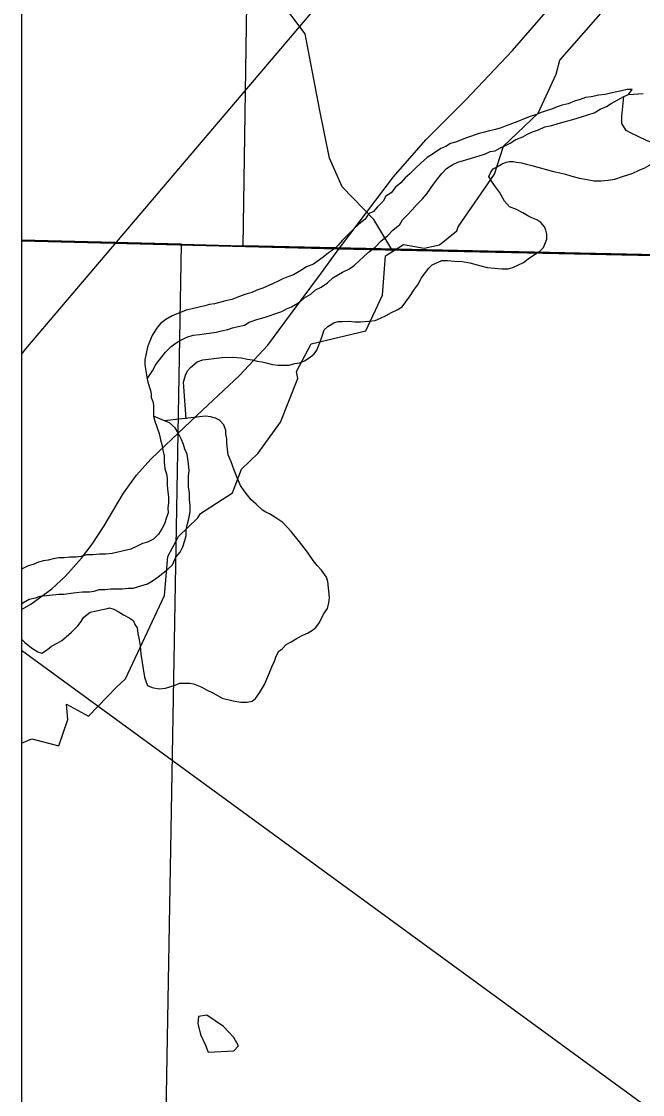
# Model space of a CAD drawing. Extents: x -6.1 to 38, y -7.7 to 22.
# Drawn here: x 2.1 to 2.439, y 14.598 to 15.183 of the extents above; entities that cross this region are included whole.
import ezdxf

# ---------------------------------------------------------------- set-up
doc = ezdxf.new("R2010")
doc.units = 0
for name, color, linetype in [('GM_X_Corporation', 7, 'Continuous'), ('GM_X_County_Road', 7, 'Continuous'), ('GM_X_Major_River', 7, 'Continuous'), ('GM_X_Minor_Lake', 7, 'Continuous'), ('GM_X_Minor_River', 7, 'Continuous'), ('GM_X_Rail_Line', 7, 'Continuous'), ('SH_Data', 7, 'Continuous')]:
    doc.layers.add(name, color=color, linetype=linetype)

msp = doc.modelspace()

# ---------------------------------------------------------------- linework, layer by layer
at = {"layer": 'GM_X_Corporation'}
for points in [[(2.1, 20.09414), (2.1, 15.06368), (2.27273, 15.0594), (2.84159, 15.04746)], [(2.1, 19.36551), (2.1, 14.52316), (2.69973, 14.52546), (2.99532, 14.5306)]]:
    msp.add_lwpolyline(points, dxfattribs=at)
for points in [[(2.1, 16.07221), (2.1, 15.06405), (2.18735, 15.06192), (2.22108, 15.06099), (2.23638, 16.06946)], [(2.23638, 16.06946), (3.24267, 16.03673), (3.24072, 15.94663), (3.23485, 15.60898), (3.22944, 15.30622), (3.22502, 15.03923), (2.22108, 15.06099)], [(2.1, 15.06405), (2.1, 14.23796), (2.1728, 14.23687), (2.18735, 15.06192)], [(2.1, 15.06368), (2.1, 14.1), (3.19219, 14.1), (3.19363, 14.14313), (3.20818, 14.53184), (3.22164, 14.89402), (3.22473, 15.03847), (3.13213, 15.04149), (2.88274, 15.0466), (2.84159, 15.04746), (2.27273, 15.0594)], [(2.22108, 15.06099), (3.22502, 15.03923), (3.195, 14.20385), (2.1728, 14.23687), (2.18735, 15.06192)]]:
    msp.add_lwpolyline(points, close=True, dxfattribs=at)
at = {"layer": 'GM_X_County_Road'}
for points in [[(2.27475, 15.06125), (2.30317, 15.09875), (2.32087, 15.1188), (2.34262, 15.14076), (2.36821, 15.16764), (2.39103, 15.19408)], [(2.1, 14.86259), (2.10506, 14.86546), (2.11657, 14.87377), (2.12404, 14.88081), (2.13278, 14.89062), (2.13854, 14.8983), (2.14515, 14.90832), (2.15581, 14.92602), (2.16285, 14.93583), (2.17074, 14.94458), (2.17842, 14.95204), (2.1959, 14.96867), (2.21915, 14.99021), (2.2345, 15.00684), (2.24687, 15.02348), (2.26393, 15.0463), (2.27294, 15.05886), (2.27475, 15.06125)]]:
    msp.add_lwpolyline(points, dxfattribs=at)
at = {"layer": 'GM_X_Major_River'}
for points in [[(2.43155, 15.14368), (2.43343, 15.14634), (2.43077, 15.14633), (2.42775, 15.14555), (2.4251, 15.14515), (2.42169, 15.14437), (2.41867, 15.14359), (2.41526, 15.14319), (2.4111, 15.1424), (2.40807, 15.142), (2.40505, 15.14084), (2.40202, 15.14006), (2.39862, 15.13852), (2.39522, 15.13773), (2.39257, 15.13696), (2.38993, 15.1358), (2.38653, 15.13464), (2.38388, 15.13386), (2.38123, 15.13271), (2.37783, 15.13154), (2.37443, 15.13038), (2.37103, 15.12884), (2.36763, 15.12768), (2.36461, 15.12652), (2.36196, 15.12537), (2.35894, 15.12458), (2.35553, 15.1238), (2.35289, 15.12302), (2.34986, 15.12225), (2.34306, 15.11992), (2.33701, 15.1176), (2.33436, 15.11683), (2.33172, 15.11529), (2.32908, 15.11413), (2.32493, 15.11145), (2.32154, 15.10915), (2.31815, 15.10609), (2.31513, 15.10341), (2.31212, 15.10036), (2.30949, 15.09806), (2.30723, 15.09539), (2.30422, 15.09309), (2.30197, 15.09004), (2.29895, 15.08812), (2.29745, 15.08546), (2.29444, 15.0824), (2.29218, 15.07973), (2.28954, 15.07857), (2.28767, 15.07552), (2.28428, 15.07284), (2.28126, 15.07017), (2.27524, 15.06405), (2.27299, 15.06138), (2.27035, 15.05909), (2.26771, 15.05717), (2.2647, 15.05487), (2.25942, 15.05104), (2.25564, 15.0495), (2.25262, 15.04758), (2.24847, 15.04528), (2.24545, 15.04412), (2.2428, 15.04296), (2.24016, 15.0418), (2.23714, 15.04026), (2.23185, 15.03795), (2.22845, 15.03679), (2.22581, 15.03563), (2.22203, 15.03447), (2.219, 15.03331), (2.21485, 15.03176), (2.21144, 15.03098), (2.20879, 15.0302), (2.20539, 15.02942), (2.20274, 15.02902), (2.20009, 15.02825), (2.19707, 15.02747), (2.19329, 15.02668), (2.18988, 15.0259), (2.18232, 15.02281), (2.17893, 15.02089), (2.17591, 15.0186), (2.17366, 15.01592), (2.17141, 15.01211), (2.16992, 15.00869), (2.1688, 15.00565), (2.16733, 14.9988), (2.16735, 14.99615), (2.16871, 14.98844)], [(2.38243, 15.12437), (2.38583, 15.12591), (2.38961, 15.12669), (2.39301, 15.12785), (2.39642, 15.12863), (2.39907, 15.12941), (2.40171, 15.13019), (2.40587, 15.13136), (2.41267, 15.13368), (2.41607, 15.1356), (2.41947, 15.13714), (2.42211, 15.13868), (2.4289, 15.14252), (2.43155, 15.14368)], [(2.43155, 15.14368), (2.4395, 15.14411)], [(2.35863, 15.11282), (2.36128, 15.11435), (2.36393, 15.11551), (2.36694, 15.11705), (2.36996, 15.11897), (2.37374, 15.12051), (2.37638, 15.12205), (2.37903, 15.1232), (2.38243, 15.12437)], [(2.16871, 14.98844), (2.17154, 14.99276), (2.17341, 14.99619), (2.17867, 15.00305), (2.18168, 15.00611), (2.18507, 15.00841), (2.18772, 15.00995), (2.19036, 15.0111), (2.19376, 15.01227), (2.19717, 15.01267), (2.20625, 15.01387), (2.20928, 15.01465), (2.21268, 15.01543), (2.21533, 15.01621), (2.21836, 15.01699), (2.22176, 15.01777), (2.2244, 15.01931), (2.22856, 15.02085), (2.23121, 15.02163), (2.23423, 15.02241), (2.23952, 15.02434), (2.24217, 15.02512), (2.24481, 15.02666), (2.24746, 15.02781), (2.25085, 15.02973), (2.25424, 15.03241), (2.25801, 15.03472), (2.26065, 15.03701), (2.26367, 15.03855), (2.26707, 15.04085), (2.27008, 15.04353), (2.27536, 15.0466), (2.27914, 15.04852), (2.28178, 15.05044), (2.28931, 15.05732), (2.29307, 15.06038), (2.29646, 15.06382), (2.29985, 15.0665), (2.30286, 15.06955), (2.30663, 15.07262), (2.30813, 15.07528), (2.31076, 15.07796), (2.3134, 15.08063), (2.31603, 15.08369), (2.31904, 15.08674), (2.32129, 15.08942), (2.32504, 15.09475), (2.3273, 15.0978), (2.32955, 15.10047), (2.33218, 15.10315), (2.33558, 15.10545), (2.33822, 15.10661), (2.34579, 15.10894), (2.34994, 15.1101), (2.35335, 15.11126), (2.35599, 15.11242), (2.35863, 15.11282)], [(2.16871, 14.98844), (2.16893, 14.98667), (2.17048, 14.98213), (2.17087, 14.98023), (2.17088, 14.97833), (2.17166, 14.97606), (2.17205, 14.97417), (2.17206, 14.97227), (2.17218, 14.9681)], [(2.17218, 14.9681), (2.17287, 14.96544), (2.17518, 14.95863), (2.17597, 14.95522), (2.17674, 14.95257), (2.17714, 14.94954), (2.17792, 14.94651), (2.17794, 14.94309), (2.17835, 14.9393), (2.17912, 14.93665), (2.17952, 14.93399), (2.17955, 14.9302), (2.17995, 14.92679), (2.18034, 14.92413), (2.18037, 14.92072), (2.18001, 14.91806), (2.18003, 14.9154), (2.17929, 14.91274), (2.17817, 14.90932), (2.17668, 14.90665), (2.1748, 14.9036), (2.17217, 14.90093), (2.16877, 14.89939), (2.16612, 14.89861), (2.1631, 14.89707), (2.15971, 14.89553)], [(2.18926, 14.95), (2.18849, 14.95265), (2.18733, 14.9553), (2.18579, 14.9587), (2.18388, 14.96172), (2.18083, 14.96436), (2.17817, 14.96548), (2.17218, 14.9681)], [(2.1, 14.86515), (2.1008, 14.86629), (2.1042, 14.86821), (2.1076, 14.86899), (2.11025, 14.86977), (2.12047, 14.87097), (2.12312, 14.87099), (2.12577, 14.87139), (2.12993, 14.8718), (2.13334, 14.8722), (2.13713, 14.87223), (2.13978, 14.87262), (2.14243, 14.8734), (2.14546, 14.87342), (2.14886, 14.87382), (2.15492, 14.87387), (2.15833, 14.87427), (2.16098, 14.87429), (2.16892, 14.87662), (2.17157, 14.87815), (2.17458, 14.88045), (2.17722, 14.88237), (2.17986, 14.88466), (2.18249, 14.88696), (2.18436, 14.89114), (2.18661, 14.89382), (2.18811, 14.89686), (2.18922, 14.90028), (2.18996, 14.90295), (2.18994, 14.90598), (2.19068, 14.9094), (2.19141, 14.91206), (2.19215, 14.91586), (2.19212, 14.91928), (2.19172, 14.92269), (2.1917, 14.92611), (2.1913, 14.92952), (2.19127, 14.93294), (2.19125, 14.93559), (2.19161, 14.93825), (2.19121, 14.94204), (2.19042, 14.94735), (2.18926, 14.95)], [(2.15971, 14.89553), (2.14949, 14.89318), (2.14608, 14.89278), (2.14267, 14.89276), (2.13889, 14.89235), (2.13548, 14.89233), (2.13245, 14.89155), (2.1298, 14.89115), (2.12639, 14.89113), (2.12336, 14.89073), (2.12033, 14.89071), (2.11731, 14.89031), (2.11466, 14.88953), (2.11201, 14.88913), (2.10936, 14.88835), (2.10634, 14.8872), (2.10369, 14.88642), (2.1, 14.88454)]]:
    msp.add_lwpolyline(points, dxfattribs=at)
at = {"layer": 'GM_X_Minor_Lake'}
msp.add_line((2.20197, 14.62108), (2.21596, 14.6218), dxfattribs=at)
msp.add_lwpolyline([(2.21596, 14.6218), (2.21861, 14.62444), (2.21597, 14.629), (2.21032, 14.63509), (2.20126, 14.64118), (2.19672, 14.64044), (2.19633, 14.63665), (2.19783, 14.63058), (2.20046, 14.62488), (2.20197, 14.62108)], dxfattribs=at)
at = {"layer": 'GM_X_Minor_River'}
for points in [[(2.30271, 15.05805), (2.29241, 15.07537), (2.27506, 15.09325), (2.26829, 15.10881), (2.2627, 15.13575), (2.25486, 15.17672), (2.22472, 15.21701), (2.21153, 15.23297), (2.19267, 15.24896), (2.15455, 15.276), (2.14665, 15.2927), (2.1293, 15.30679), (2.1, 15.32499)], [(2.15182, 14.82028), (2.15675, 14.82482), (2.17805, 14.87024), (2.17999, 14.89147), (2.18569, 14.90245), (2.19631, 14.91265), (2.19783, 14.91492), (2.21525, 14.92624), (2.2202, 14.93911), (2.2293, 14.9478), (2.24144, 14.96483), (2.25096, 14.98868), (2.25021, 14.99248), (2.25819, 15.00761), (2.28808, 15.01472), (2.29721, 15.03403), (2.29878, 15.05564), (2.30863, 15.06167), (2.31997, 15.05974), (2.32829, 15.06161), (2.33776, 15.06916), (2.33852, 15.07144), (2.35826, 15.10019), (2.36322, 15.11534), (2.38218, 15.13348), (2.39206, 15.15468), (2.39397, 15.16226), (2.42014, 15.19213)], [(2.4127, 15.09646), (2.4165, 15.0965), (2.4203, 15.09692), (2.4241, 15.09733), (2.42826, 15.0989), (2.43357, 15.10047), (2.43734, 15.10241), (2.44037, 15.10358), (2.44301, 15.10513), (2.44489, 15.10705), (2.44601, 15.10896), (2.44713, 15.11087), (2.449, 15.11355), (2.44859, 15.11621), (2.44592, 15.11694), (2.44172, 15.11842), (2.43675, 15.12065), (2.43293, 15.12252), (2.43025, 15.12401), (2.42793, 15.12779), (2.4279, 15.12969), (2.42788, 15.13159), (2.4289, 15.14252)], [(2.18993, 14.96658), (2.18855, 14.98663), (2.18964, 14.99045), (2.19076, 14.99274), (2.19225, 14.99465), (2.19602, 14.99773), (2.19905, 14.9989), (2.20968, 15.00015), (2.215, 15.0002), (2.21995, 14.99987), (2.22338, 14.99915), (2.22604, 14.99879), (2.22871, 14.99806), (2.23138, 14.99771), (2.23443, 14.99697), (2.2371, 14.99624), (2.24014, 14.99589), (2.24318, 14.99592), (2.24622, 14.99595), (2.24925, 14.99674), (2.25191, 14.99715), (2.25456, 14.99832), (2.25758, 15.00025), (2.25983, 15.00217), (2.26133, 15.00409), (2.26244, 15.00676), (2.26355, 15.00981), (2.26429, 15.01172), (2.26539, 15.01515), (2.26727, 15.01707), (2.27066, 15.01901), (2.27294, 15.01979), (2.27522, 15.01981), (2.27864, 15.01985), (2.28206, 15.0195), (2.2851, 15.01953), (2.28966, 15.01996), (2.29308, 15.02037), (2.29611, 15.02154), (2.29913, 15.02309), (2.30215, 15.02464), (2.30518, 15.02619), (2.30782, 15.02774), (2.31194, 15.03311), (2.31455, 15.03731), (2.31679, 15.04038), (2.31828, 15.04343), (2.32015, 15.04573), (2.3224, 15.0488), (2.32428, 15.05072), (2.32957, 15.05305), (2.33261, 15.05308), (2.33642, 15.05274), (2.34061, 15.0524), (2.34479, 15.05168), (2.35014, 15.05021), (2.35433, 15.04912), (2.35851, 15.04878), (2.36232, 15.04844), (2.36574, 15.04847), (2.36839, 15.04926), (2.37104, 15.05042), (2.37406, 15.05197), (2.3767, 15.0539), (2.3801, 15.05622), (2.38311, 15.05815), (2.38499, 15.06007), (2.38684, 15.06465), (2.38681, 15.06731), (2.3864, 15.06958), (2.38562, 15.07148), (2.3837, 15.07374), (2.3814, 15.07524), (2.37872, 15.07635), (2.37643, 15.07747), (2.37375, 15.07897), (2.37031, 15.08083), (2.36649, 15.08231), (2.36379, 15.08533), (2.36107, 15.09024), (2.35837, 15.09402), (2.35644, 15.09666), (2.35527, 15.09893), (2.35639, 15.10122), (2.3575, 15.10314), (2.3594, 15.10391), (2.36242, 15.10585), (2.36469, 15.10663), (2.36658, 15.10703), (2.36848, 15.10705), (2.37039, 15.10669), (2.37305, 15.10633), (2.37572, 15.1056), (2.37877, 15.10487), (2.39059, 15.10156), (2.39402, 15.10084), (2.39707, 15.10011), (2.40051, 15.099), (2.4047, 15.0979), (2.40889, 15.09718), (2.4127, 15.09646)], [(2.21166, 14.96025), (2.21049, 14.96328), (2.20818, 14.96592), (2.20588, 14.96704), (2.20321, 14.96777), (2.20055, 14.96812), (2.17817, 14.96548)], [(2.1, 14.8463), (2.10162, 14.84471), (2.10545, 14.84171), (2.1089, 14.83946), (2.11119, 14.83872), (2.11421, 14.84066), (2.11647, 14.84258), (2.11949, 14.84413), (2.12214, 14.84568), (2.12439, 14.8476), (2.1274, 14.85029), (2.13079, 14.85375), (2.13266, 14.85605), (2.13415, 14.85834), (2.13754, 14.86104), (2.14095, 14.86183), (2.14399, 14.86262), (2.14626, 14.86303), (2.14816, 14.86343), (2.15045, 14.86269), (2.15274, 14.86157), (2.15581, 14.8597), (2.15925, 14.85783), (2.16117, 14.85633), (2.16195, 14.85444), (2.16311, 14.85255), (2.16353, 14.84951), (2.16433, 14.8461), (2.16475, 14.84268), (2.16518, 14.83812), (2.16723, 14.8256), (2.16802, 14.82294), (2.1688, 14.82105), (2.17147, 14.81994), (2.17528, 14.81921), (2.1787, 14.81963), (2.18097, 14.82041), (2.184, 14.8212), (2.18627, 14.82236), (2.19007, 14.8224), (2.19197, 14.82242), (2.19388, 14.82206), (2.19579, 14.82132), (2.19846, 14.8202), (2.20114, 14.81871), (2.20496, 14.81685), (2.20955, 14.81423), (2.21565, 14.81277), (2.21984, 14.81205), (2.22326, 14.81209), (2.22592, 14.81249), (2.2278, 14.81403), (2.23005, 14.8171), (2.23266, 14.82169), (2.23488, 14.82665), (2.23673, 14.83123), (2.23821, 14.83429), (2.23895, 14.83657), (2.24043, 14.83963), (2.24232, 14.84117), (2.24457, 14.84347), (2.24721, 14.84502), (2.25061, 14.84696), (2.25363, 14.84851), (2.25628, 14.84967), (2.25892, 14.85122), (2.26081, 14.85276), (2.26268, 14.85544), (2.2649, 14.86002), (2.26715, 14.86309), (2.26787, 14.86614), (2.26822, 14.86918), (2.26736, 14.87792), (2.26657, 14.88019), (2.26387, 14.88397), (2.26155, 14.88661), (2.25924, 14.88925), (2.25615, 14.89378), (2.2519, 14.89944), (2.24728, 14.90509), (2.24266, 14.90999), (2.23844, 14.91299), (2.23538, 14.91486), (2.23347, 14.9156), (2.23155, 14.91672), (2.22809, 14.92011), (2.22541, 14.92237), (2.22347, 14.92501), (2.22155, 14.92727), (2.21961, 14.93029), (2.21805, 14.93408), (2.21609, 14.93862), (2.21452, 14.94317), (2.21296, 14.94696), (2.21254, 14.94999), (2.21212, 14.95341), (2.2121, 14.95569), (2.21168, 14.95835), (2.21166, 14.96025)], [(2.1, 14.78969), (2.10562, 14.792), (2.12036, 14.78816), (2.12531, 14.80255), (2.12457, 14.81089), (2.13666, 14.80441), (2.15182, 14.82028)]]:
    msp.add_lwpolyline(points, dxfattribs=at)
at = {"layer": 'GM_X_Rail_Line'}
for points in [[(2.1, 15.0018), (2.10242, 15.00488), (2.31089, 15.25002), (2.36345, 15.29416), (2.40596, 15.32721), (2.44847, 15.35554), (2.51223, 15.38149), (3.06782, 15.63481)], [(2.1, 14.84039), (2.51338, 14.53882), (2.65718, 14.42185), (2.79628, 14.30482), (2.91465, 14.18871), (2.97222, 14.13756), (3.01368, 14.10946), (3.03412, 14.1)]]:
    msp.add_lwpolyline(points, dxfattribs=at)
at = {"layer": 'SH_Data'}
msp.add_line((2.1, 20.9), (2.1, 14.1), dxfattribs=at)

doc.saveas('drawing.dxf')
